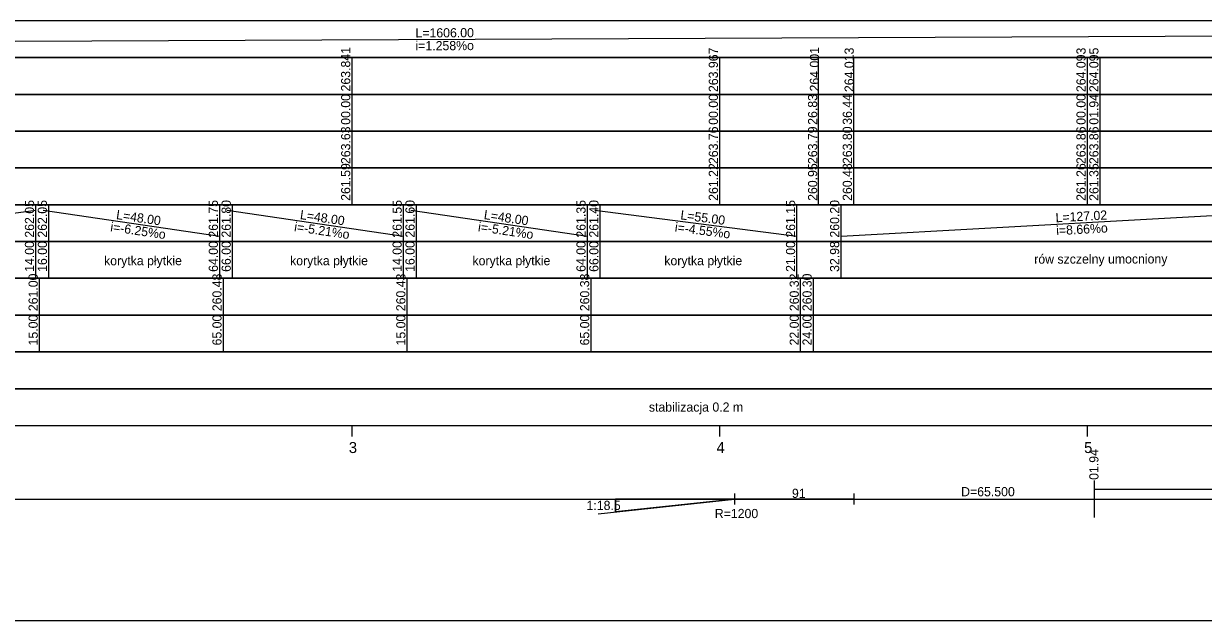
# Model space of a CAD drawing. Extents: x 6445630 to 6518227, y 5499240 to 5511716.
# Drawn here: x 6461441.9 to 6461762.8, y 5508418.3 to 5508580.5 of the extents above; entities that cross this region are included whole.
import ezdxf

# ---------------------------------------------------------------- set-up
doc = ezdxf.new("R2010")
doc.units = 0
for name, color, linetype in [('TOR_PROF-opisy pomocnicze', 7, 'Continuous'), ('TOR_PROF-rozjazdy', 7, 'Continuous'), ('TOR_PROF-tabelka-geometria T1', 7, 'Continuous'), ('TOR_PROF-tabelka-kilometracja', 7, 'Continuous'), ('TOR_PROF-tabelka-odleglosci T1', 7, 'Continuous'), ('TOR_PROF-tabelka-pochylenia proj T1', 7, 'Continuous'), ('TOR_PROF-tabelka-rodzaj rowu T1', 7, 'Continuous'), ('TOR_PROF-tabelka-rodzaj rurociagow T1', 7, 'Continuous'), ('TOR_PROF-tabelka-rowyT1', 7, 'Continuous'), ('TOR_PROF-tabelka-rurociagi T1', 7, 'Continuous'), ('TOR_PROF-tabelka-rzedne istn T1', 7, 'Continuous'), ('TOR_PROF-tabelka-rzedne proj T1', 7, 'Continuous'), ('TOR_PROF-tabelka-teren istniejacy T1', 7, 'Continuous'), ('TOR_PROF-tabelka-warstwa ochronna T1', 7, 'Continuous'), ('TOR_PROF-warstwa ochronna', 7, 'Continuous'), ('TOR_RAMKI-MASKA WYCIECIA', 7, 'Continuous')]:
    doc.layers.add(name, color=color, linetype=linetype)

msp = doc.modelspace()

# ---------------------------------------------------------------- linework, layer by layer
at = {"layer": 'TOR_PROF-rozjazdy'}
for p, q in [((6461598.16, 5508447.29), (6461635.24, 5508451.29)), ((6461602.83, 5508451.29), (6461635.24, 5508451.29)), ((6461635.24, 5508452.77), (6461635.24, 5508449.81)), ((6461667.65, 5508452.77), (6461667.65, 5508449.81))]:
    msp.add_line(p, q, dxfattribs=at)
for points in [[(6461635.24, 5508451.29), (6461602.83, 5508447.8), (6461602.83, 5508451.29)], [(6461667.65, 5508451.29), (6461635.24, 5508451.29), (6461602.83, 5508451.29), (6461602.83, 5508447.8), (6461635.24, 5508451.29)]]:
    msp.add_lwpolyline(points, dxfattribs=at)
at = {"layer": 'TOR_PROF-tabelka-geometria T1'}
for points in [[(6460674.08, 5508451.29), (6461733.15, 5508451.29), (6461733.15, 5508453.96), (6461818.15, 5508453.96), (6461818.15, 5508451.29), (6461907.6, 5508451.29), (6461907.6, 5508448.62), (6461992.6, 5508448.62), (6461992.6, 5508451.29), (6462728.4, 5508451.29)], [(6461733.15, 5508446.29), (6461733.15, 5508456.29)], [(6452331.21, 5508451.29), (6462731.21, 5508451.29)]]:
    msp.add_lwpolyline(points, dxfattribs=at)
at = {"layer": 'TOR_PROF-tabelka-kilometracja'}
for points in [[(6461531.21, 5508468.29), (6461531.21, 5508471.29)], [(6461631.21, 5508468.29), (6461631.21, 5508471.29)], [(6461731.21, 5508468.29), (6461731.21, 5508471.29)]]:
    msp.add_lwpolyline(points, dxfattribs=at)
at = {"layer": 'TOR_PROF-tabelka-odleglosci T1'}
msp.add_lwpolyline([(6452331.21, 5508551.29), (6462731.21, 5508551.29), (6462731.21, 5508561.29), (6452331.21, 5508561.29)], close=True, dxfattribs=at)
for points in [[(6461531.21, 5508551.29), (6461531.21, 5508561.29)], [(6461631.21, 5508551.29), (6461631.21, 5508561.29)], [(6461658.04, 5508551.29), (6461658.04, 5508561.29)], [(6461667.65, 5508551.29), (6461667.65, 5508561.29)], [(6461731.21, 5508551.29), (6461731.21, 5508561.29)], [(6461734.71, 5508551.29), (6461734.71, 5508561.29)]]:
    msp.add_lwpolyline(points, dxfattribs=at)
at = {"layer": 'TOR_PROF-tabelka-pochylenia proj T1'}
msp.add_lwpolyline([(6452331.21, 5508571.29), (6462731.21, 5508571.29), (6462731.21, 5508581.29), (6452331.21, 5508581.29)], close=True, dxfattribs=at)
msp.add_lwpolyline([(6460751.21, 5508572.79), (6462357.21, 5508579.79)], dxfattribs=at)
at = {"layer": 'TOR_PROF-tabelka-rodzaj rowu T1'}
for points in [[(6452331.21, 5508511.29), (6462731.21, 5508511.29), (6462731.21, 5508521.29), (6452331.21, 5508521.29)], [(6452331.21, 5508511.29), (6462731.21, 5508511.29), (6462731.21, 5508521.29), (6452331.21, 5508521.29)], [(6452331.21, 5508491.29), (6462731.21, 5508491.29), (6462731.21, 5508501.29), (6452331.21, 5508501.29)]]:
    msp.add_lwpolyline(points, close=True, dxfattribs=at)
for points in [[(6461445.21, 5508511.29), (6461445.21, 5508521.29)], [(6461448.71, 5508511.29), (6461448.71, 5508521.29)], [(6461495.21, 5508511.29), (6461495.21, 5508521.29)], [(6461498.71, 5508511.29), (6461498.71, 5508521.29)], [(6461545.21, 5508511.29), (6461545.21, 5508521.29)], [(6461548.71, 5508511.29), (6461548.71, 5508521.29)], [(6461595.21, 5508511.29), (6461595.21, 5508521.29)], [(6461598.71, 5508511.29), (6461598.71, 5508521.29)], [(6461652.21, 5508511.29), (6461652.21, 5508521.29)], [(6461664.19, 5508511.29), (6461664.19, 5508521.29)], [(6461446.21, 5508491.29), (6461446.21, 5508501.29)], [(6461496.21, 5508491.29), (6461496.21, 5508501.29)], [(6461546.21, 5508491.29), (6461546.21, 5508501.29)], [(6461596.21, 5508491.29), (6461596.21, 5508501.29)], [(6461653.21, 5508491.29), (6461653.21, 5508501.29)], [(6461656.71, 5508491.29), (6461656.71, 5508501.29)]]:
    msp.add_lwpolyline(points, dxfattribs=at)
at = {"layer": 'TOR_PROF-tabelka-rowyT1'}
msp.add_lwpolyline([(6452331.21, 5508521.29), (6462731.21, 5508521.29), (6462731.21, 5508531.29), (6452331.21, 5508531.29)], close=True, dxfattribs=at)
msp.add_lwpolyline([(6452331.21, 5508521.29), (6462731.21, 5508521.29), (6462731.21, 5508531.29), (6452331.21, 5508531.29)], close=True, dxfattribs=at)
msp.add_lwpolyline([(6452331.21, 5508521.29), (6462731.21, 5508521.29), (6462731.21, 5508531.29), (6452331.21, 5508531.29)], close=True, dxfattribs=at)
for points in [[(6461445.21, 5508521.29), (6461445.21, 5508531.29)], [(6461445.21, 5508521.29), (6461445.21, 5508531.29)], [(6461448.71, 5508521.29), (6461448.71, 5508531.29)], [(6461448.71, 5508521.29), (6461448.71, 5508531.29)], [(6461495.21, 5508521.29), (6461495.21, 5508531.29)], [(6461495.21, 5508521.29), (6461495.21, 5508531.29)], [(6461498.71, 5508521.29), (6461498.71, 5508531.29)], [(6461498.71, 5508521.29), (6461498.71, 5508531.29)], [(6461545.21, 5508521.29), (6461545.21, 5508531.29)], [(6461545.21, 5508521.29), (6461545.21, 5508531.29)], [(6461548.71, 5508521.29), (6461548.71, 5508531.29)], [(6461548.71, 5508521.29), (6461548.71, 5508531.29)], [(6461595.21, 5508521.29), (6461595.21, 5508531.29)], [(6461595.21, 5508521.29), (6461595.21, 5508531.29)], [(6461598.71, 5508521.29), (6461598.71, 5508531.29)], [(6461598.71, 5508521.29), (6461598.71, 5508531.29)], [(6461652.21, 5508521.29), (6461652.21, 5508531.29)], [(6461652.21, 5508521.29), (6461652.21, 5508531.29)], [(6461664.19, 5508521.29), (6461664.19, 5508531.29)], [(6461392.21, 5508522.79), (6461445.21, 5508529.79)], [(6461447.21, 5508529.79), (6461495.21, 5508522.79)], [(6461497.21, 5508529.79), (6461545.21, 5508522.79)], [(6461547.21, 5508529.79), (6461595.21, 5508522.79)], [(6461597.21, 5508529.79), (6461652.21, 5508522.79)], [(6461664.19, 5508522.79), (6461791.21, 5508529.79)]]:
    msp.add_lwpolyline(points, dxfattribs=at)
at = {"layer": 'TOR_PROF-tabelka-rurociagi T1'}
msp.add_lwpolyline([(6452331.21, 5508501.29), (6462731.21, 5508501.29), (6462731.21, 5508511.29), (6452331.21, 5508511.29)], close=True, dxfattribs=at)
for points in [[(6461446.21, 5508501.29), (6461446.21, 5508511.29)], [(6461496.21, 5508501.29), (6461496.21, 5508511.29)], [(6461546.21, 5508501.29), (6461546.21, 5508511.29)], [(6461596.21, 5508501.29), (6461596.21, 5508511.29)], [(6461653.21, 5508501.29), (6461653.21, 5508511.29)], [(6461656.71, 5508501.29), (6461656.71, 5508511.29)]]:
    msp.add_lwpolyline(points, dxfattribs=at)
at = {"layer": 'TOR_PROF-tabelka-rzedne istn T1'}
msp.add_lwpolyline([(6452331.21, 5508541.29), (6462731.21, 5508541.29), (6462731.21, 5508551.29), (6452331.21, 5508551.29)], close=True, dxfattribs=at)
for points in [[(6461531.21, 5508541.29), (6461531.21, 5508551.29)], [(6461631.21, 5508541.29), (6461631.21, 5508551.29)], [(6461658.04, 5508541.29), (6461658.04, 5508551.29)], [(6461667.65, 5508541.29), (6461667.65, 5508551.29)], [(6461731.21, 5508541.29), (6461731.21, 5508551.29)], [(6461734.71, 5508541.29), (6461734.71, 5508551.29)], [(6461531.21, 5508531.29), (6461531.21, 5508541.29)], [(6461531.21, 5508531.29), (6461531.21, 5508541.29)], [(6461531.21, 5508531.29), (6461531.21, 5508541.29)], [(6461531.21, 5508531.29), (6461531.21, 5508541.29)], [(6461631.21, 5508531.29), (6461631.21, 5508541.29)], [(6461631.21, 5508531.29), (6461631.21, 5508541.29)], [(6461631.21, 5508531.29), (6461631.21, 5508541.29)], [(6461631.21, 5508531.29), (6461631.21, 5508541.29)], [(6461658.04, 5508531.29), (6461658.04, 5508541.29)], [(6461667.65, 5508531.29), (6461667.65, 5508541.29)], [(6461731.21, 5508531.29), (6461731.21, 5508541.29)], [(6461731.21, 5508531.29), (6461731.21, 5508541.29)], [(6461731.21, 5508531.29), (6461731.21, 5508541.29)], [(6461731.21, 5508531.29), (6461731.21, 5508541.29)], [(6461734.71, 5508531.29), (6461734.71, 5508541.29)], [(6461734.71, 5508531.29), (6461734.71, 5508541.29)], [(6461734.71, 5508531.29), (6461734.71, 5508541.29)], [(6461734.71, 5508531.29), (6461734.71, 5508541.29)]]:
    msp.add_lwpolyline(points, dxfattribs=at)
at = {"layer": 'TOR_PROF-tabelka-rzedne proj T1'}
msp.add_lwpolyline([(6452331.21, 5508561.29), (6462731.21, 5508561.29), (6462731.21, 5508571.29), (6452331.21, 5508571.29)], close=True, dxfattribs=at)
for points in [[(6461531.21, 5508561.29), (6461531.21, 5508571.29)], [(6461631.21, 5508561.29), (6461631.21, 5508571.29)], [(6461658.04, 5508561.29), (6461658.04, 5508571.29)], [(6461667.65, 5508561.29), (6461667.65, 5508571.29)], [(6461731.21, 5508561.29), (6461731.21, 5508571.29)], [(6461734.71, 5508561.29), (6461734.71, 5508571.29)]]:
    msp.add_lwpolyline(points, dxfattribs=at)
at = {"layer": 'TOR_PROF-tabelka-teren istniejacy T1'}
msp.add_line((6461667.65, 5508452.77), (6461667.65, 5508449.81), dxfattribs=at)
msp.add_lwpolyline([(6452331.21, 5508531.29), (6462731.21, 5508531.29), (6462731.21, 5508541.29), (6452331.21, 5508541.29)], close=True, dxfattribs=at)
msp.add_lwpolyline([(6452331.21, 5508531.29), (6462731.21, 5508531.29), (6462731.21, 5508541.29), (6452331.21, 5508541.29)], close=True, dxfattribs=at)
msp.add_lwpolyline([(6452331.21, 5508531.29), (6462731.21, 5508531.29), (6462731.21, 5508541.29), (6452331.21, 5508541.29)], close=True, dxfattribs=at)
msp.add_lwpolyline([(6452331.21, 5508531.29), (6462731.21, 5508531.29), (6462731.21, 5508541.29), (6452331.21, 5508541.29)], close=True, dxfattribs=at)
at = {"layer": 'TOR_PROF-tabelka-warstwa ochronna T1'}
msp.add_lwpolyline([(6452331.21, 5508481.29), (6462731.21, 5508481.29), (6462731.21, 5508491.29), (6452331.21, 5508491.29)], close=True, dxfattribs=at)
at = {"layer": 'TOR_PROF-warstwa ochronna'}
msp.add_lwpolyline([(6452331.21, 5508471.29), (6462731.21, 5508471.29), (6462731.21, 5508481.29), (6452331.21, 5508481.29)], close=True, dxfattribs=at)
at = {"layer": 'TOR_RAMKI-MASKA WYCIECIA'}
msp.add_lwpolyline([(6460741.75, 5508418.29), (6462761.75, 5508418.29), (6462761.75, 5508705.29), (6460741.75, 5508705.29)], close=True, dxfattribs=at)

# ---------------------------------------------------------------- texts
at = {"layer": 'TOR_PROF-opisy pomocnicze'}
msp.add_text('01.94', height=2.5, rotation=90, dxfattribs=at).set_placement((6461734.21, 5508456.49))
at = {"layer": 'TOR_PROF-rozjazdy'}
for s, p in [('91', (6461650.84, 5508451.58)), ('R=1200', (6461629.86, 5508446.1))]:
    msp.add_text(s, height=2.5, dxfattribs=at).set_placement(p)
msp.add_text('1:18.5', height=2.5, rotation=0.0037, dxfattribs=at).set_placement((6461594.97, 5508448.3))
at = {"layer": 'TOR_PROF-tabelka-geometria T1'}
msp.add_text('D=65.500', height=2.5, dxfattribs=at).set_placement((6461696.86, 5508452.04))
at = {"layer": 'TOR_PROF-tabelka-kilometracja'}
for s, p in [('3', (6461530.32, 5508463.79)), ('4', (6461630.32, 5508463.79)), ('5', (6461730.31, 5508463.79))]:
    msp.add_text(s, height=3, dxfattribs=at).set_placement(p)
at = {"layer": 'TOR_PROF-tabelka-odleglosci T1'}
for s, p in [('00.00', (6461530.71, 5508553.03)), ('00.00', (6461630.71, 5508553.03)), ('26.83', (6461657.71, 5508553.03)), ('36.44', (6461667.15, 5508553.04)), ('00.00', (6461730.71, 5508553.03)), ('01.94', (6461734.21, 5508553.04))]:
    msp.add_text(s, height=2.5, rotation=90, dxfattribs=at).set_placement(p)
at = {"layer": 'TOR_PROF-tabelka-pochylenia proj T1'}
for s, p in [('L=1606.00', (6461548.45, 5508576.76)), ('i=1.258%o', (6461548.45, 5508573.26))]:
    msp.add_text(s, height=2.5, rotation=0.2497, dxfattribs=at).set_placement(p)
at = {"layer": 'TOR_PROF-tabelka-rodzaj rowu T1'}
for s, p in [('14.00', (6461444.71, 5508513.04)), ('16.00', (6461448.21, 5508513.04)), ('64.00', (6461494.71, 5508513.04)), ('66.00', (6461498.21, 5508513.04)), ('14.00', (6461544.71, 5508513.04)), ('16.00', (6461548.21, 5508513.04)), ('64.00', (6461594.71, 5508513.04)), ('66.00', (6461598.21, 5508513.04)), ('21.00', (6461651.71, 5508513.04)), ('32.98', (6461663.69, 5508513.03))]:
    msp.add_text(s, height=2.5, rotation=90, dxfattribs=at).set_placement(p)
at = {"layer": 'TOR_PROF-tabelka-rodzaj rurociagow T1'}
for s, p in [('15.00', (6461445.71, 5508493.04)), ('65.00', (6461495.71, 5508493.04)), ('15.00', (6461545.71, 5508493.04)), ('65.00', (6461595.71, 5508493.04)), ('22.00', (6461652.71, 5508493.04)), ('24.00', (6461656.21, 5508493.04))]:
    msp.add_text(s, height=2.5, rotation=90, dxfattribs=at).set_placement(p)
at = {"layer": 'TOR_PROF-tabelka-rowyT1'}
for s, rotation, p in [('262.05', 90, (6461444.71, 5508522.35)), ('262.05', 90, (6461444.71, 5508522.35)), ('262.05', 90, (6461448.21, 5508522.35)), ('262.05', 90, (6461448.21, 5508522.35)), ('261.75', 90, (6461494.71, 5508522.35)), ('261.75', 90, (6461494.71, 5508522.35)), ('261.80', 90, (6461498.21, 5508522.36)), ('261.80', 90, (6461498.21, 5508522.36)), ('261.55', 90, (6461544.71, 5508522.35)), ('261.55', 90, (6461544.71, 5508522.35)), ('261.60', 90, (6461548.21, 5508522.36)), ('261.60', 90, (6461548.21, 5508522.36)), ('261.35', 90, (6461594.71, 5508522.35)), ('261.35', 90, (6461594.71, 5508522.35)), ('261.40', 90, (6461598.21, 5508522.36)), ('261.40', 90, (6461598.21, 5508522.36)), ('261.15', 90, (6461651.71, 5508522.35)), ('261.15', 90, (6461651.71, 5508522.35)), ('260.20', 90, (6461663.69, 5508522.36)), ('L=48.00', 351.7029, (6461466.93, 5508527.42)), ('L=48.00', 351.7029, (6461516.93, 5508527.42)), ('L=48.00', 351.7029, (6461566.93, 5508527.42)), ('L=55.00', 352.7468, (6461620.41, 5508527.34)), ('L=127.02', 3.1542, (6461722.61, 5508526.51)), ('i=-6.25%o', 351.7029, (6461465.34, 5508524.12)), ('i=-5.21%o', 351.7029, (6461515.34, 5508524.12)), ('i=-5.21%o', 351.7029, (6461565.34, 5508524.12)), ('i=-4.55%o', 352.7468, (6461618.88, 5508524.01)), ('i=8.66%o', 3.1542, (6461722.78, 5508523.01)), ('korytka płytkie', 0.087, (6461463.74, 5508514.83)), ('korytka płytkie', 0.087, (6461514.34, 5508514.83)), ('korytka płytkie', 0.087, (6461563.95, 5508514.83)), ('korytka płytkie', 0.087, (6461563.95, 5508514.83)), ('korytka płytkie', 0.087, (6461616.13, 5508514.83)), ('korytka płytkie', 0.087, (6461616.13, 5508514.83)), ('rów szczelny umocniony', 0.087, (6461716.74, 5508515.27))]:
    msp.add_text(s, height=2.5, rotation=rotation, dxfattribs=at).set_placement(p)
at = {"layer": 'TOR_PROF-tabelka-rurociagi T1'}
for s, p in [('261.00', (6461445.71, 5508502.36)), ('260.48', (6461495.71, 5508502.35)), ('260.43', (6461545.71, 5508502.35)), ('260.38', (6461595.71, 5508502.35)), ('260.32', (6461652.71, 5508502.36)), ('260.30', (6461656.21, 5508502.36))]:
    msp.add_text(s, height=2.5, rotation=90, dxfattribs=at).set_placement(p)
at = {"layer": 'TOR_PROF-tabelka-rzedne istn T1'}
for s, p in [('263.63', (6461530.71, 5508542.35)), ('263.76', (6461630.71, 5508542.35)), ('263.79', (6461657.71, 5508542.36)), ('263.80', (6461667.15, 5508542.36)), ('263.86', (6461730.71, 5508542.35)), ('263.86', (6461734.21, 5508542.35)), ('261.59', (6461530.71, 5508532.36)), ('261.22', (6461630.71, 5508532.36)), ('260.95', (6461657.71, 5508532.35)), ('260.48', (6461667.15, 5508532.35)), ('261.26', (6461730.71, 5508532.35)), ('261.35', (6461734.21, 5508532.35))]:
    msp.add_text(s, height=2.5, rotation=90, dxfattribs=at).set_placement(p)
at = {"layer": 'TOR_PROF-tabelka-rzedne proj T1'}
for s, p in [('263.841', (6461530.71, 5508562.09)), ('263.967', (6461630.71, 5508561.93)), ('264.001', (6461658.21, 5508562.09)), ('264.013', (6461667.65, 5508561.92)), ('264.093', (6461730.71, 5508561.92)), ('264.095', (6461734.21, 5508561.92))]:
    msp.add_text(s, height=2.5, rotation=90, dxfattribs=at).set_placement(p)
at = {"layer": 'TOR_PROF-warstwa ochronna'}
msp.add_text('stabilizacja 0.2 m', height=2.5, rotation=360, dxfattribs=at).set_placement((6461611.92, 5508475.04))

doc.saveas('drawing.dxf')
